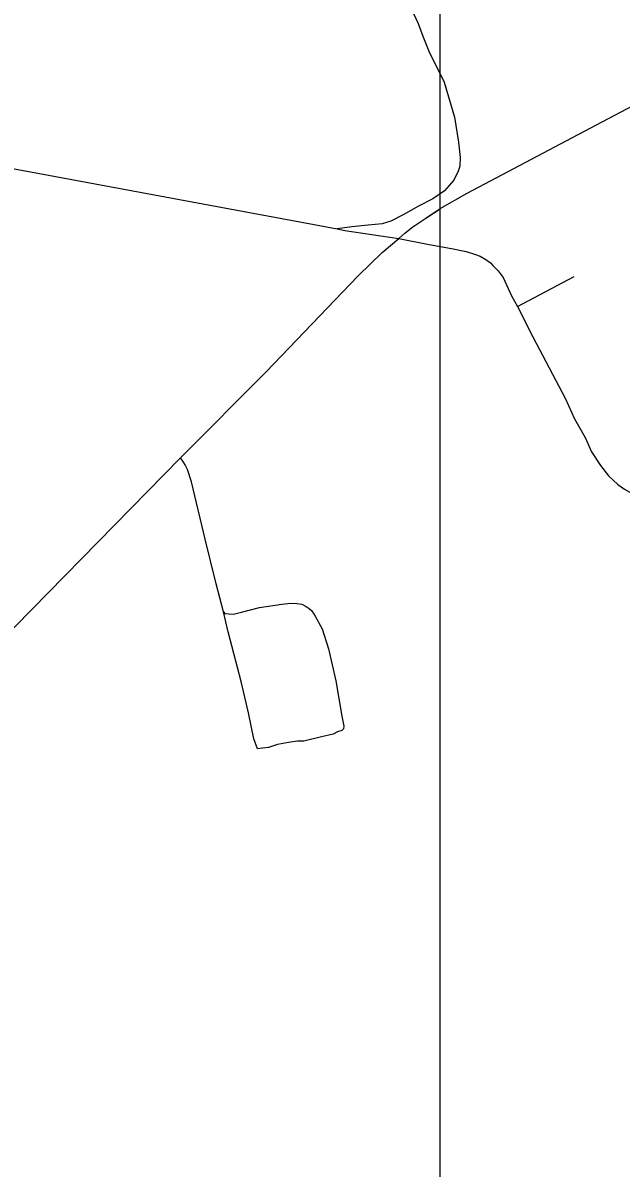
# Model space of a CAD drawing. Extents: x 2220236 to 2384410, y 720751 to 894131.
# Drawn here: x 2372430 to 2375246, y 850594 to 855986 of the extents above; entities that cross this region are included whole.
import ezdxf

# ---------------------------------------------------------------- set-up
doc = ezdxf.new("R2010")
doc.units = 0
doc.layers.add('Default', color=7, linetype='Continuous')

msp = doc.modelspace()

# ---------------------------------------------------------------- linework, layer by layer
at = {"layer": 'Default'}
for p, q in [((2374393.9, 833129.7), (2374394.2, 870388.6)), ((2374758.7, 854651), (2375025.4, 854791.9))]:
    msp.add_line(p, q, dxfattribs=at)
for points in [[(2374199.9, 854970.9), (2374228.6, 854995.8), (2374265.6, 855025.1), (2374327.3, 855066.7), (2374395.1, 855111.5), (2374522.4, 855184.8), (2375101.5, 855489.6), (2375479.3, 855690.2), (2375932.7, 855929.4), (2376181.8, 856060.6), (2376477.1, 856216.4), (2376832.6, 856402.4), (2376942.1, 856459.5), (2377072.7, 856529.2), (2377259.9, 856629.2)], [(2374258.6, 856053.6), (2374291, 855982.6), (2374312.6, 855924), (2374341.9, 855853), (2374412.9, 855706.4), (2374462.2, 855541.3), (2374481.5, 855424.8), (2374489.2, 855352.2), (2374487.7, 855310.6), (2374479.2, 855287.3), (2374458.4, 855245.8), (2374415.2, 855194.8), (2374359.7, 855157.8), (2374291.8, 855122.3), (2374220.9, 855082.2), (2374162.2, 855052.9), (2374122.2, 855040.5), (2374055.8, 855032.8), (2373978.7, 855025.1), (2373909.5, 855015.9)], [(2370345.8, 855265.1), (2370508.2, 855284.3), (2370718.4, 855303.7), (2371506.4, 855376.6), (2371646.3, 855386.5), (2371712.8, 855381.6), (2371769.1, 855379), (2371838.1, 855376.4), (2371886.7, 855373.9), (2371966, 855366.2), (2372244.8, 855325.3), (2373801.4, 855036.1), (2373909.5, 855015.9), (2373946.3, 855009), (2374199.9, 854970.9)], [(2370345.8, 855265.1), (2370508.2, 855284.3), (2370718.4, 855303.7), (2371506.4, 855376.6), (2371646.3, 855386.5), (2371712.8, 855381.6), (2371769.1, 855379), (2371838.1, 855376.4), (2371886.7, 855373.9), (2371966, 855366.2), (2372244.8, 855325.3), (2373801.4, 855036.1), (2373909.5, 855015.9), (2373946.3, 855009), (2374199.9, 854970.9)], [(2374199.9, 854970.9), (2374228.6, 854995.8), (2374265.6, 855025.1), (2374327.3, 855066.7), (2374393.9, 855110.7)], [(2369853.1, 849624.3), (2369862, 849882.6), (2369868.3, 850043.9), (2369891.8, 850228.7), (2369911.8, 850341.1), (2369942.6, 850440.8), (2370011.4, 850594.8), (2370060.3, 850692.7), (2370085.6, 850747.1), (2370129.1, 850806.9), (2370212.4, 850913.8), (2370297.6, 850999), (2370994, 851717.6), (2373171.5, 853938.1), (2373176.5, 853943.3), (2373574.1, 854341.1), (2374008.8, 854794.2), (2374121.1, 854904.7), (2374199.9, 854970.9)], [(2369853.1, 849624.3), (2369862, 849882.6), (2369868.3, 850043.9), (2369891.8, 850228.7), (2369911.8, 850341.1), (2369942.6, 850440.8), (2370011.4, 850594.8), (2370060.3, 850692.7), (2370085.6, 850747.1), (2370129.1, 850806.9), (2370212.4, 850913.8), (2370297.6, 850999), (2370994, 851717.6), (2373171.5, 853938.1), (2373176.5, 853943.3), (2373574.1, 854341.1), (2374008.8, 854794.2), (2374121.1, 854904.7), (2374199.9, 854970.9)], [(2374199.9, 854970.9), (2374343, 854941.9), (2374448, 854923.8), (2374516.9, 854909.3), (2374556.7, 854896.6), (2374582.1, 854887.5), (2374609.2, 854871.2), (2374631, 854856.7), (2374641.8, 854844), (2374667.2, 854818.7), (2374690.7, 854787.8), (2374730.6, 854700.8), (2374758.7, 854651)], [(2374758.7, 854651), (2374831.1, 854507.8), (2374984.2, 854215.1), (2375027.6, 854120.9), (2375076.5, 854033.9), (2375107.3, 853966.8), (2375149, 853901.6), (2375187, 853852.6), (2375230.5, 853812.8), (2375263.1, 853791), (2375312, 853762), (2375341, 853747.5), (2375382.6, 853734.8), (2375426.1, 853724), (2375476.8, 853718.5), (2375520.3, 853718.5), (2375563.8, 853722.1), (2375625.3, 853731.2), (2375688.7, 853756.6), (2375775.7, 853800.1), (2375862.6, 853843.6), (2376024.7, 853930.6)], [(2373374, 853212.9), (2373339.5, 853345.2), (2373288.8, 853555.4), (2373223.6, 853825.5), (2373205.5, 853883.5), (2373194.6, 853905.2), (2373185.6, 853917.9), (2373171.5, 853938.1)], [(2373374, 853212.9), (2373381.2, 853205.6), (2373399.3, 853203.8), (2373421, 853202), (2373459.1, 853211), (2373544.2, 853232.8), (2373649.3, 853249.1), (2373690.9, 853254.5), (2373719.9, 853252.7), (2373743.5, 853249.1), (2373763.4, 853238.2), (2373777.9, 853229.2), (2373790.5, 853218.3), (2373806.8, 853192.9), (2373839.4, 853133.1), (2373868.4, 853038.9), (2373902.8, 852888.4), (2373931.8, 852721.7), (2373940.9, 852674.6), (2373939.1, 852661.9), (2373931.8, 852654.6), (2373911.9, 852647.4), (2373890.2, 852636.5), (2373835.8, 852623.8), (2373752.5, 852603.9), (2373723.5, 852603.9), (2373680.1, 852598.5), (2373629.3, 852587.6), (2373585.9, 852574.9), (2373558.7, 852571.3), (2373535.2, 852567.6), (2373517, 852614.8), (2373491.7, 852738), (2373457.3, 852884.8), (2373422.9, 853017.1), (2373395.7, 853118.6), (2373374, 853212.9)]]:
    msp.add_lwpolyline(points, dxfattribs=at)

doc.saveas('drawing.dxf')
